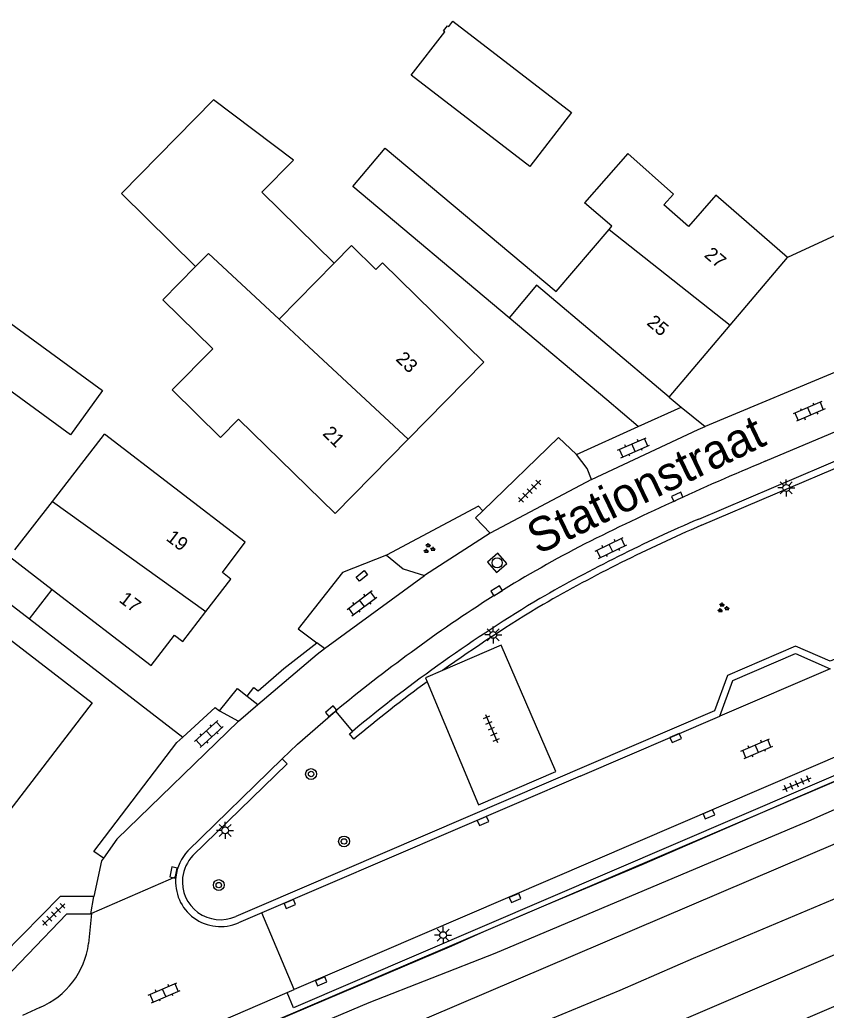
# Model space of a CAD drawing. Extents: x 136000 to 141014, y 402000 to 403500.
# Drawn here: x 138913.2 to 138972.4, y 402119.5 to 402192.2 of the extents above; entities that cross this region are included whole.
import ezdxf

# ---------------------------------------------------------------- set-up
doc = ezdxf.new("R2010")
doc.units = 0
for name, color, linetype in [('gg-afsc-erfafscheiding', 7, 'Continuous'), ('gg-afsc-hekwerk', 7, 'Continuous'), ('gg-anno-huisnummerreeks BGT', 7, 'Continuous'), ('gg-anno-openbare ruimte label', 7, 'Continuous'), ('gg-aspt-spoorlijn', 7, 'Continuous'), ('gg-bbg-bijgebouw', 7, 'Continuous'), ('gg-bbg-gedigitaliseerde bebouwing', 7, 'Continuous'), ('gg-bbg-gedigitaliseerde bijgebouw', 7, 'Continuous'), ('gg-bbg-hoofdgebouw', 7, 'Continuous'), ('gg-bbg-luifel en loopbrug', 7, 'Continuous'), ('gg-bbg-tussenscheiding', 7, 'Continuous'), ('gg-knt-verharding', 7, 'Continuous'), ('gg-knt-verharding nz', 7, 'Continuous'), ('gt-grn-groengrens', 7, 'Continuous'), ('gt-grn-weggrens', 7, 'Continuous'), ('gt-symb-boom', 7, 'Continuous'), ('gt-symb-groenvak', 7, 'Continuous'), ('gt-symb-klinker verharding', 7, 'Continuous'), ('gt-symb-kolk', 7, 'Continuous'), ('gt-symb-kolk center center', 7, 'Continuous'), ('gt-symb-lichtmast', 7, 'Continuous'), ('gt-symb-rioolschacht', 7, 'Continuous'), ('gt-symb-tegel verharding', 7, 'Continuous'), ('gx-grn-maaiveld', 7, 'Continuous')]:
    doc.layers.add(name, color=color, linetype=linetype)

# ---------------------------------------------------------------- blocks, each defined once
blk = doc.blocks.new('gt0-KL1')
at = {"layer": 'gt-symb-klinker verharding'}
for p, q in [((-1.15, 0.3), (1.15, 0.3)), ((-1, -0.3), (-1, 0.3)), ((-0.5, 0.3), (-0.5, 0.45)), ((0, -0.3), (0, 0.3)), ((0.5, 0.3), (0.5, 0.45)), ((1, -0.3), (1, 0.3)), ((-1.15, -0.3), (1.15, -0.3)), ((-0.5, -0.45), (-0.5, -0.3)), ((0.5, -0.45), (0.5, -0.3))]:
    blk.add_line(p, q, dxfattribs=at)
blk = doc.blocks.new('gt0-KOLK')
at = {"layer": 'gt-symb-kolk'}
blk.add_lwpolyline([(0, 0), (0.375, 0), (0.375, 0.4), (-0.375, 0.4), (-0.375, 0), (0, 0)], dxfattribs=at)
blk = doc.blocks.new('gt0-TEG1')
at = {"layer": 'gt-symb-tegel verharding'}
for p, q in [((-1.125, 0), (1.125, 0)), ((-0.9, -0.25), (-0.9, 0.25)), ((-0.45, -0.25), (-0.45, 0.25)), ((0, -0.25), (0, 0.25)), ((0.45, -0.25), (0.45, 0.25)), ((0.9, -0.25), (0.9, 0.25))]:
    blk.add_line(p, q, dxfattribs=at)
blk = doc.blocks.new('gt0-LMAST')
at = {"layer": 'gt-symb-lichtmast'}
for p, q in [((-0.182, 0.173), (-0.447, 0.438)), ((-0.005, 0.246), (-0.005, 0.621)), ((0.172, 0.173), (0.437, 0.438)), ((-0.255, -0.004), (-0.63, -0.004)), ((-0.182, -0.181), (-0.447, -0.446)), ((-0.005, -0.254), (-0.005, -0.629)), ((0.437, -0.446), (0.172, -0.181)), ((0.245, -0.004), (0.62, -0.004))]:
    blk.add_line(p, q, dxfattribs=at)
blk.add_circle((-0.005, -0.004), 0.25, dxfattribs=at)
blk = doc.blocks.new('gt0-RS')
at = {"layer": 'gt-symb-rioolschacht'}
blk.add_lwpolyline([(-0.5, -0.5), (0.5, -0.5), (0.5, 0.5), (-0.5, 0.5)], close=True, dxfattribs=at)
blk.add_circle((0, 0), 0.375, dxfattribs=at)
blk = doc.blocks.new('gt0-BOOM')
at = {"layer": 'gt-symb-boom'}
for radius in [0.4, 0.2]:
    blk.add_circle((0, 0), radius, dxfattribs=at)
blk = doc.blocks.new('gt0-KOLKCC')
at = {"layer": 'gt-symb-kolk center center'}
blk.add_lwpolyline([(-0.375, 0.2), (0.375, 0.2), (0.375, -0.2), (-0.375, -0.2)], close=True, dxfattribs=at)
blk = doc.blocks.new('gt0-GRVAK')
at = {"layer": 'gt-symb-groenvak'}
for p, q in [((-0.11, 0.189), (-0.228, 0.24)), ((-0.182, 0.153), (0.088, 0.153)), ((-0.091, 0.211), (-0.156, 0.322)), ((-0.047, 0.214), (-0.047, 0.393)), ((-0.004, 0.211), (0.061, 0.322)), ((0.015, 0.189), (0.133, 0.24)), ((0.262, -0.052), (0.197, 0.059)), ((0.305, -0.049), (0.305, 0.13)), ((0.349, -0.052), (0.414, 0.059)), ((-0.245, -0.228), (-0.363, -0.177)), ((-0.318, -0.264), (-0.047, -0.264)), ((-0.226, -0.206), (-0.291, -0.095)), ((-0.183, -0.203), (-0.183, -0.024)), ((-0.139, -0.206), (-0.074, -0.095)), ((-0.12, -0.228), (-0.002, -0.177)), ((0.243, -0.074), (0.125, -0.023)), ((0.17, -0.11), (0.441, -0.11)), ((0.368, -0.074), (0.486, -0.023))]:
    blk.add_line(p, q, dxfattribs=at)

msp = doc.modelspace()

# ---------------------------------------------------------------- linework, layer by layer
at = {"layer": 'gg-afsc-erfafscheiding'}
msp.add_line((138913.895, 402148.216), (138925.143, 402139.548), dxfattribs=at)
msp.add_lwpolyline([(138947.183, 402156.166), (138946.872, 402156.507), (138940.099, 402152.911)], dxfattribs=at)
at = {"layer": 'gg-afsc-hekwerk'}
msp.add_lwpolyline([(138828.063, 402069.824), (138824.631, 402073.53), (138834.476, 402077.318), (138845.183, 402081.523), (138850.031, 402083.504), (138861.608, 402088.43), (138884.692, 402098.4), (138891.661, 402101.382), (138898.584, 402104.314), (138912.531, 402110.341), (138923.865, 402115.257), (138944.908, 402124.221), (138947.256, 402125.277), (138951.839, 402127.238), (138958.882, 402130.196), (138970.342, 402135.164), (138979.621, 402139.149), (138993.542, 402145.087), (139003.534, 402149.369), (139012.726, 402153.313), (139056.637, 402172.188), (139063.1, 402174.912), (139077.066, 402180.995)], dxfattribs=at)
at = {"layer": 'gg-aspt-spoorlijn'}
for points in [[(138704.793, 402000), (138710.742, 402003.539), (138717.857, 402007.581), (138734.365, 402016.586), (138758.151, 402028.783), (138770.17, 402034.705), (138797.189, 402047.35), (138822.838, 402058.896), (138865.057, 402077.369), (138894.97, 402090.086), (139118.025, 402185.84), (139147.497, 402198.53), (139174.15, 402210.157), (139186.041, 402215.071), (139222.155, 402230.709), (139232.463, 402234.964), (139247.952, 402241.745), (139266.941, 402249.802), (139312.797, 402269.587), (139342.642, 402282.242)], [(138803.155, 402054.345), (138845.089, 402072.821), (138875.387, 402085.733), (138897.622, 402095.427), (138919.074, 402104.551), (138948.738, 402117.446), (138957.266, 402120.956), (138962.661, 402123.328), (138973.356, 402127.816), (138991.88, 402135.951), (139006.723, 402142.265), (139015.528, 402145.905), (139022.12, 402148.842), (139032.629, 402153.369), (139040.725, 402156.759), (139047.151, 402159.554), (139050.483, 402161.124), (139057.349, 402164.019), (139068.475, 402168.901)]]:
    msp.add_lwpolyline(points, dxfattribs=at)
at = {"layer": 'gg-bbg-bijgebouw'}
msp.add_lwpolyline([(138941.931, 402188.128), (138944.385, 402191.319), (138944.298, 402191.386), (138944.594, 402191.77), (138944.681, 402191.703), (138944.98, 402192.091), (138953.693, 402185.388), (138950.644, 402181.425), (138941.931, 402188.128)], dxfattribs=at)
at = {"layer": 'gg-bbg-gedigitaliseerde bebouwing'}
for p, q in [((138952.575, 402172.245), (138956.447, 402176.807)), ((138915.576, 402156.849), (138919.398, 402161.774)), ((138929.74, 402153.86), (138919.398, 402161.774)), ((138912.818, 402153.294), (138915.576, 402156.849)), ((138912.431, 402152.796), (138915.564, 402150.387)), ((138915.564, 402150.387), (138922.82, 402144.81))]:
    msp.add_line(p, q, dxfattribs=at)
for points in [[(138949.12, 402170.329), (138937.639, 402179.962), (138940.01, 402182.788), (138952.575, 402172.245)], [(138956.447, 402176.807), (138956.659, 402177.057), (138954.643, 402178.768)], [(138939.332, 402173.861), (138937.526, 402175.636), (138936.256, 402174.344)], [(138947.25, 402167.06), (138939.823, 402174.36), (138939.332, 402173.861)], [(138926.087, 402174.082), (138923.695, 402171.648), (138927.352, 402168.053), (138924.381, 402165.033)]]:
    msp.add_lwpolyline(points, dxfattribs=at)
at = {"layer": 'gg-bbg-gedigitaliseerde bijgebouw'}
for points in [[(138936.256, 402174.344), (138930.963, 402179.546), (138933.283, 402181.907), (138927.4, 402186.314), (138920.648, 402179.445), (138926.087, 402174.082)], [(138907.956, 402168.261), (138910.316, 402171.501), (138919.266, 402164.981), (138916.905, 402161.741), (138907.956, 402168.261)]]:
    msp.add_lwpolyline(points, dxfattribs=at)
at = {"layer": 'gg-bbg-hoofdgebouw'}
for p, q in [((138965.352, 402169.794), (138969.55, 402174.74)), ((138960.86, 402164.5), (138965.352, 402169.794)), ((138941.706, 402161.419), (138947.25, 402167.06)), ((138936.35, 402155.97), (138941.706, 402161.419))]:
    msp.add_line(p, q, dxfattribs=at)
for points in [[(138969.55, 402174.74), (138964.289, 402179.329), (138962.278, 402177.023), (138960.477, 402178.608), (138961.19, 402179.413), (138957.836, 402182.379), (138954.643, 402178.768)], [(138960.86, 402164.5), (138951.127, 402172.721), (138949.12, 402170.329)], [(138936.35, 402155.97), (138929.251, 402162.893), (138927.929, 402161.543), (138924.381, 402165.033)], [(138926.835, 402148.756), (138928.68, 402151.15), (138928.06, 402151.64), (138929.74, 402153.86)], [(138909.49, 402148.988), (138918.498, 402142.072), (138908.795, 402129.464), (138899.596, 402136.53), (138899.491, 402136.612)], [(138922.82, 402144.81), (138924.53, 402147.03), (138925.15, 402146.57), (138926.835, 402148.756)]]:
    msp.add_lwpolyline(points, dxfattribs=at)
at = {"layer": 'gg-bbg-luifel en loopbrug'}
for p, q in [((138910.755, 402150.636), (138913.895, 402148.216)), ((138913.895, 402148.216), (138915.564, 402150.387))]:
    msp.add_line(p, q, dxfattribs=at)
at = {"layer": 'gg-bbg-tussenscheiding'}
for p, q in [((138956.447, 402176.807), (138965.352, 402169.794)), ((138932.218, 402170.236), (138936.256, 402174.344)), ((138934.074, 402168.511), (138932.218, 402170.236)), ((138934.074, 402168.511), (138941.706, 402161.419)), ((138915.576, 402156.849), (138926.835, 402148.756))]:
    msp.add_line(p, q, dxfattribs=at)
msp.add_lwpolyline([(138932.218, 402170.236), (138927.038, 402175.049), (138926.087, 402174.082)], dxfattribs=at)
at = {"layer": 'gg-knt-verharding'}
for p, q in [((138977.062, 402168.029), (138963.499, 402162.339)), ((138958.575, 402162.344), (138956.292, 402164.31)), ((138960.86, 402164.5), (138961.744, 402163.776)), ((138961.744, 402163.776), (138963.499, 402162.339)), ((138954.064, 402160.292), (138958.575, 402162.344)), ((138963.036, 402155.553), (138976.884, 402161.455)), ((138955.152, 402158.445), (138947.732, 402154.518)), ((138947.732, 402154.518), (138942.894, 402151.416)), ((138935.564, 402146.038), (138942.894, 402151.416)), ((139000, 402149.651), (138933.339, 402121.021)), ((138935.564, 402146.038), (138934.987, 402146.474)), ((138929.88, 402142.546), (138930.67, 402141.933)), ((138929.247, 402140.722), (138930.67, 402141.933)), ((138936.361, 402141.455), (138937.601, 402139.96)), ((138954.34, 402136.685), (138964.594, 402141.088)), ((138925.531, 402131.195), (138932.459, 402137.942)), ((138954.34, 402136.685), (138930.956, 402126.639)), ((138924.643, 402129.291), (138918.453, 402126.585)), ((138918.4, 402126.562), (138918.613, 402127.845)), ((138918.453, 402126.585), (138918.238, 402124.387)), ((138918.453, 402126.585), (138918.4, 402126.562)), ((138930.956, 402126.639), (138929.24, 402125.921)), ((138933.339, 402121.021), (138930.956, 402126.639)), ((138915.843, 402113.495), (138932.807, 402120.792)), ((138932.807, 402120.792), (138933.339, 402121.021)), ((138914.658, 402119.706), (138913.392, 402119.119))]:
    msp.add_line(p, q, dxfattribs=at)
for points in [[(138955.152, 402158.445), (138963.002, 402162.13), (138963.499, 402162.339)], [(138947.183, 402156.166), (138952.726, 402161.547), (138954.064, 402160.292)], [(138955.152, 402158.445), (138954.834, 402159.257), (138954.064, 402160.292)], [(139021.279, 402158.76), (139021.752, 402157.654), (138933.287, 402119.676), (138932.807, 402120.792)], [(138947.732, 402154.518), (138946.631, 402155.63), (138947.183, 402156.166)], [(138940.099, 402152.911), (138936.874, 402151.63), (138933.633, 402147.495), (138934.987, 402146.474)], [(138940.099, 402152.911), (138941.34, 402151.887), (138942.894, 402151.416)], [(138930.67, 402141.933), (138935.028, 402145.644), (138935.564, 402146.038)], [(138943.093, 402143.614), (138946.872, 402134.568), (138952.546, 402137.022), (138948.524, 402146.294), (138944.222, 402144.432)], [(138964.594, 402141.088), (138965.539, 402143.703), (138970.142, 402145.68), (138972.689, 402144.564)], [(138944.222, 402144.432), (138942.976, 402143.893), (138943.093, 402143.614)], [(138927.834, 402141.477), (138929.163, 402143.102), (138929.88, 402142.546)], [(138925.143, 402139.548), (138927.525, 402141.706), (138927.834, 402141.477)], [(138932.459, 402137.942), (138933.565, 402139.02), (138936.361, 402141.455)], [(138929.247, 402140.722), (138920.309, 402132.051), (138919.324, 402130.658)], [(138919.324, 402130.658), (138918.609, 402131.141), (138924.707, 402139.153), (138925.143, 402139.548)], [(138919.324, 402130.658), (138919.187, 402130.464), (138918.613, 402127.845)], [(138918.613, 402127.845), (138916.158, 402127.855), (138910.552, 402122.173)], [(138910.881, 402120.593), (138916.628, 402126.577), (138918.4, 402126.562)]]:
    msp.add_lwpolyline(points, dxfattribs=at)
for centre, radius, start, end in [((139008.294, 402050.508), 114.38, 113.30851, 119.84517), ((139008.454, 402054.564), 110.962, 120.95937, 129.68268), ((138927.912, 402128.925), 3.289, 136.37315, 173.61942), ((138927.91, 402128.927), 3.287, 173.63591, 293.87479), ((138927.91, 402128.927), 2.787, 173.64909, 293.87256), ((138912.35, 402125.181), 5.941, 292.85947, 352.32345)]:
    msp.add_arc(centre, radius, start, end, dxfattribs=at)
at = {"layer": 'gg-knt-verharding nz'}
msp.add_line((138972.689, 402144.564), (138964.594, 402141.088), dxfattribs=at)
msp.add_lwpolyline([(138967.922, 402159.798), (138974.136, 402162.412), (138978.202, 402164.068), (138982.167, 402165.524)], dxfattribs=at)
for centre, radius, start, end in [((139049.342, 401964.803), 211.311, 112.66308, 116.74358), ((138997.32, 402071.242), 92.859, 117.63168, 126.62761), ((139011.653, 402050.077), 118.401, 126.08381, 129.48752)]:
    msp.add_arc(centre, radius, start, end, dxfattribs=at)
at = {"layer": 'gt-grn-groengrens'}
for p, q in [((138984.039, 402181.516), (138969.55, 402174.74)), ((138956.292, 402164.31), (138949.12, 402170.329)), ((138963.232, 402155.093), (138977.073, 402160.992))]:
    msp.add_line(p, q, dxfattribs=at)
for points in [[(139021.779, 402166.217), (139019.459, 402165.197), (138972.691, 402145.109), (138970.144, 402146.225), (138965.142, 402144.077), (138964.197, 402141.462), (138930.763, 402127.1), (138929.038, 402126.378)], [(138929.88, 402142.546), (138930.37, 402143.178), (138930.686, 402142.933), (138932.569, 402144.57), (138934.987, 402146.474)], [(138937.705, 402139.396), (138937.385, 402139.78), (138937.601, 402139.96)], [(138925.887, 402130.844), (138932.807, 402137.584), (138932.459, 402137.942)]]:
    msp.add_lwpolyline(points, dxfattribs=at)
for centre, radius, start, end in [((139008.242, 402050.62), 113.757, 113.3075, 119.85023), ((139008.352, 402054.705), 110.289, 120.95652, 125.55434), ((139008.363, 402054.689), 110.307, 126.27825, 129.83304), ((138927.913, 402128.926), 2.79, 136.55901, 173.63354)]:
    msp.add_arc(centre, radius, start, end, dxfattribs=at)
at = {"layer": 'gt-grn-weggrens'}
for p, q in [((138958.575, 402162.344), (138961.744, 402163.776)), ((138927.834, 402141.477), (138929.247, 402140.722))]:
    msp.add_line(p, q, dxfattribs=at)
at = {"layer": 'gx-grn-maaiveld'}
for points in [[(138834.476, 402077.318), (138840.632, 402078.092), (138853.673, 402082.954), (138867.988, 402089.64), (138892.39, 402099.849), (138904.833, 402104.797), (138916.605, 402110.147), (138927.803, 402115.378), (138938.833, 402120.062), (138948.078, 402123.684), (138971.114, 402133.39), (138988.101, 402140.92), (139011.505, 402151.146), (139028.751, 402158.554), (139070.755, 402176.381), (139099.601, 402189.123), (139120.291, 402197.876), (139140.663, 402206.84), (139144.63, 402208.259), (139148.938, 402209.143), (139153.792, 402209.78), (139151.365, 402210.537), (139149.324, 402210.893), (139146.043, 402210.46)], [(139146.043, 402210.46), (139137.73, 402206.769), (139131.53, 402204.366), (139120.871, 402199.64), (139093.656, 402187.927), (139076.28, 402180.481), (139056.637, 402172.188), (139028.338, 402160.066), (139005.494, 402150.244), (139002.801, 402149.086), (138991.64, 402144.155), (138976.688, 402137.85), (138944.717, 402124.176), (138923.865, 402115.257), (138917.12, 402112.326), (138894.679, 402102.542), (138870.573, 402092.206), (138860.287, 402087.796), (138857.343, 402086.543), (138857.325, 402086.535)], [(138842.179, 402062.079), (138843.826, 402063.439), (138846.826, 402065.195), (138855.221, 402069.015), (138865.065, 402073.162), (138866.841, 402073.465), (138875.456, 402077.062), (138878.476, 402078.908), (138928.269, 402100.084), (138931.632, 402100.831), (138935.129, 402103.188), (138938.934, 402105.146), (138978.251, 402122.034), (138984.456, 402124.329), (138986.462, 402124.312), (138988.759, 402125.749), (138990.067, 402126.868), (138997.477, 402130.241), (139035.478, 402146.304), (139040.677, 402147.554), (139047.042, 402149.355), (139052.64, 402151.856), (139057.549, 402154.868)], [(138828.716, 402068.372), (138833.515, 402073.125), (138835.53, 402074.435), (138837.526, 402075.085), (138842.268, 402075.489), (138845.174, 402076.823), (138859.433, 402082.824), (138860.961, 402084.29), (138862.08, 402085.054), (138863.541, 402085.648), (138866.154, 402086.303), (138868.239, 402087.139), (138870.421, 402088.633), (138871.353, 402089.408), (138872.673, 402089.938), (138874.504, 402089.991), (138876.337, 402090.407), (138924.17, 402110.804), (138925.788, 402112.534), (138927.106, 402113.555), (138928.701, 402113.898), (138930.962, 402113.602), (138932.555, 402114.436), (138979.605, 402134.515)]]:
    msp.add_lwpolyline(points, dxfattribs=at)

# ---------------------------------------------------------------- block references
at = {"layer": 'gt-symb-boom'}
for p in [(138934.572, 402136.833), (138936.99, 402131.885), (138927.795, 402128.681)]:
    msp.add_blockref('gt0-BOOM', p, dxfattribs=at)
at = {"layer": 'gt-symb-groenvak'}
for p in [(138943.218, 402153.387), (138964.798, 402149.027)]:
    msp.add_blockref('gt0-GRVAK', p, dxfattribs=at)
at = {"layer": 'gt-symb-klinker verharding'}
for p, rotation in [((138971.139, 402163.458), -156.7412406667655), ((138958.249, 402160.788), 23.51455668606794), ((138956.584, 402153.423), 25.89914898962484), ((138938.311, 402149.369), 36.95012773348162), ((138927.07, 402139.777), -137.95744984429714), ((138967.302, 402138.698), 23.130909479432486), ((138923.784, 402120.771), 23.130909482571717)]:
    msp.add_blockref('gt0-KL1', p, dxfattribs=dict(at, rotation=rotation))
at = {"layer": 'gt-symb-kolk'}
for p, rotation in [((138961.536, 402157.007), 24.515070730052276), ((138948.297, 402150.106), 31.877816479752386), ((138936.164, 402141.291), 39.8495714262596), ((138961.262, 402139.668), -156.7412406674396), ((138947.114, 402133.572), -156.79388541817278), ((138963.703, 402134.049), -156.79388541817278), ((138924.665, 402129.566), 77.28466301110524), ((138949.47, 402127.919), -156.84657167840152), ((138932.934, 402127.477), -157.04963698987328), ((138935.237, 402121.806), -157.53882429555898)]:
    msp.add_blockref('gt0-KOLK', p, dxfattribs=dict(at, rotation=rotation))
at = {"layer": 'gt-symb-kolk center center', "rotation": -140.35582504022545}
msp.add_blockref('gt0-KOLKCC', (138938.295, 402151.377), dxfattribs=at)
at = {"layer": 'gt-symb-lichtmast'}
for p in [(138969.469, 402157.84), (138947.951, 402147.05), (138928.265, 402132.7), (138944.271, 402125.013)]:
    msp.add_blockref('gt0-LMAST', p, dxfattribs=at)
at = {"layer": 'gt-symb-rioolschacht', "rotation": 40.37762975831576}
msp.add_blockref('gt0-RS', (138948.233, 402152.336), dxfattribs=at)
at = {"layer": 'gt-symb-tegel verharding'}
for p, rotation in [((138950.623, 402157.603), -134.95950828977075), ((138947.816, 402140.18), -66.79388541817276), ((138970.249, 402136.11), 23.206114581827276), ((138915.673, 402126.532), -135.81035302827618)]:
    msp.add_blockref('gt0-TEG1', p, dxfattribs=dict(at, rotation=rotation))

# ---------------------------------------------------------------- texts
at = {"layer": 'gg-anno-huisnummerreeks BGT'}
for s, rotation, p in [('27', 319.7, (138963.375, 402174.849)), ('25', 319.7, (138959.152, 402169.871)), ('23', 315.5, (138940.733, 402167.244)), ('21', 315.5, (138935.359, 402161.776)), ('19', 322.6, (138923.864, 402154.04)), ('17', 322.6, (138920.407, 402149.519))]:
    msp.add_text(s, height=1, rotation=rotation, dxfattribs=at).set_placement(p)
at = {"layer": 'gg-anno-openbare ruimte label'}
msp.add_text('Stationstraat', height=2.5, rotation=25.7, dxfattribs=at).set_placement((138951.215, 402152.907))

doc.saveas('drawing.dxf')
